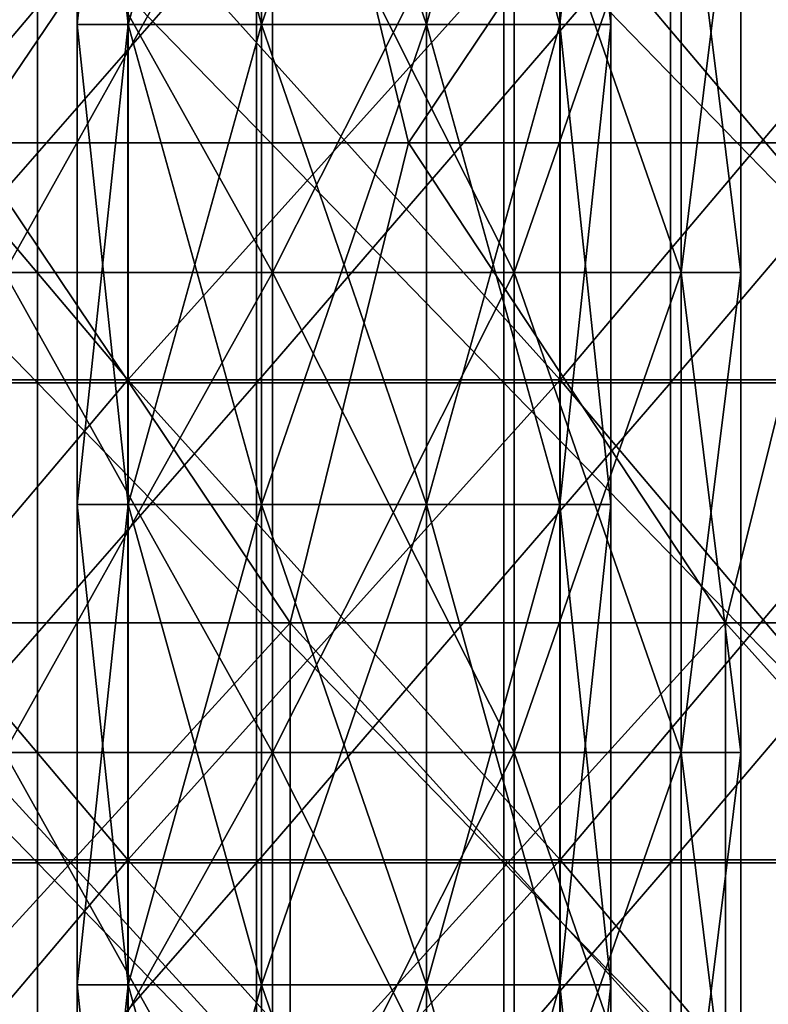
# Model space of a CAD drawing. Header units: inches. Extents: x -4.75 to 4.5, y 0 to 1.88.
# Tile 294 of 462: x 1.34 to 1.46, y 1.02 to 1.18. Entities that reach past the tile are written whole.
import ezdxf

# ---------------------------------------------------------------- set-up
doc = ezdxf.new("R2010")
doc.units = ezdxf.units.IN
doc.header["$LTSCALE"] = 101.851852
doc.header["$MEASUREMENT"] = 0
for name, color, linetype in [('11', 7, 'CONTINUOUS'), ('12', 7, 'CONTINUOUS'), ('16', 7, 'CONTINUOUS'), ('17', 7, 'CONTINUOUS'), ('20', 7, 'CONTINUOUS'), ('25', 7, 'CONTINUOUS'), ('26', 7, 'CONTINUOUS'), ('31', 7, 'CONTINUOUS'), ('32', 7, 'CONTINUOUS'), ('65', 7, 'CONTINUOUS'), ('66', 7, 'CONTINUOUS')]:
    doc.layers.add(name, color=color, linetype=linetype)

msp = doc.modelspace()

# ---------------------------------------------------------------- linework, layer by layer
at = {"layer": '11', "color": 13, "linetype": 'Continuous', "true_color": 0xd67263}
for points in [[(1.37639, 1.12298, 2.52867), (1.30626, 1.12298, 2.56561), (1.37639, 1.20306, 2.52867), (1.37639, 1.12298, 2.52867)], [(1.37639, 1.20306, 2.52867), (1.30626, 1.12298, 2.56561), (1.30626, 1.20306, 2.56561), (1.37639, 1.20306, 2.52867)], [(1.44548, 1.12298, 2.48982), (1.37639, 1.12298, 2.52867), (1.44548, 1.20306, 2.48982), (1.44548, 1.12298, 2.48982)], [(1.44548, 1.20306, 2.48982), (1.37639, 1.12298, 2.52867), (1.37639, 1.20306, 2.52867), (1.44548, 1.20306, 2.48982)], [(1.51347, 1.12298, 2.44909), (1.44548, 1.12298, 2.48982), (1.51347, 1.20306, 2.44909), (1.51347, 1.12298, 2.44909)], [(1.51347, 1.20306, 2.44909), (1.44548, 1.12298, 2.48982), (1.44548, 1.20306, 2.48982), (1.51347, 1.20306, 2.44909)], [(1.37639, 1.0429, 2.52867), (1.30626, 1.0429, 2.56561), (1.37639, 1.12298, 2.52867), (1.37639, 1.0429, 2.52867)], [(1.37639, 1.12298, 2.52867), (1.30626, 1.0429, 2.56561), (1.30626, 1.12298, 2.56561), (1.37639, 1.12298, 2.52867)], [(1.44548, 1.0429, 2.48982), (1.37639, 1.0429, 2.52867), (1.44548, 1.12298, 2.48982), (1.44548, 1.0429, 2.48982)], [(1.44548, 1.12298, 2.48982), (1.37639, 1.0429, 2.52867), (1.37639, 1.12298, 2.52867), (1.44548, 1.12298, 2.48982)], [(1.51347, 1.0429, 2.44909), (1.44548, 1.0429, 2.48982), (1.51347, 1.12298, 2.44909), (1.51347, 1.0429, 2.44909)], [(1.51347, 1.12298, 2.44909), (1.44548, 1.0429, 2.48982), (1.44548, 1.12298, 2.48982), (1.51347, 1.12298, 2.44909)], [(1.37639, 0.96282, 2.52867), (1.30626, 0.96282, 2.56561), (1.37639, 1.0429, 2.52867), (1.37639, 0.96282, 2.52867)], [(1.37639, 1.0429, 2.52867), (1.30626, 0.96282, 2.56561), (1.30626, 1.0429, 2.56561), (1.37639, 1.0429, 2.52867)], [(1.44548, 0.96282, 2.48982), (1.37639, 0.96282, 2.52867), (1.44548, 1.0429, 2.48982), (1.44548, 0.96282, 2.48982)], [(1.44548, 1.0429, 2.48982), (1.37639, 0.96282, 2.52867), (1.37639, 1.0429, 2.52867), (1.44548, 1.0429, 2.48982)], [(1.51347, 0.96282, 2.44909), (1.44548, 0.96282, 2.48982), (1.51347, 1.0429, 2.44909), (1.51347, 0.96282, 2.44909)], [(1.51347, 1.0429, 2.44909), (1.44548, 0.96282, 2.48982), (1.44548, 1.0429, 2.48982), (1.51347, 1.0429, 2.44909)]]:
    msp.add_3dface(points, dxfattribs=at)
at = {"layer": '12', "color": 13, "linetype": 'Continuous', "true_color": 0xd67263}
for points in [[(1.32827, 1.16302, -3.30562), (1.30864, 1.2431, -3.31344), (1.38247, 1.2431, -3.28332), (1.32827, 1.16302, -3.30562)], [(1.38248, 1.2431, 3.28332), (1.30865, 1.2431, 3.31343), (1.32827, 1.16302, 3.30562), (1.38248, 1.2431, 3.28332)], [(1.38248, 1.2431, 3.28332), (1.32827, 1.16302, 3.30562), (1.40176, 1.16302, 3.27513), (1.38248, 1.2431, 3.28332)], [(1.40176, 1.16302, -3.27513), (1.32827, 1.16302, -3.30562), (1.38247, 1.2431, -3.28332), (1.40176, 1.16302, -3.27513)], [(1.40176, 1.16302, -3.27513), (1.38247, 1.2431, -3.28332), (1.45561, 1.2431, -3.25156), (1.40176, 1.16302, -3.27513)], [(1.45561, 1.2431, 3.25155), (1.38248, 1.2431, 3.28332), (1.40176, 1.16302, 3.27513), (1.45561, 1.2431, 3.25155)], [(1.45561, 1.2431, 3.25155), (1.40176, 1.16302, 3.27513), (1.47455, 1.16302, 3.24301), (1.45561, 1.2431, 3.25155)], [(1.47455, 1.16302, -3.24301), (1.40176, 1.16302, -3.27513), (1.45561, 1.2431, -3.25156), (1.47455, 1.16302, -3.24301)], [(1.52802, 1.2431, 3.21816), (1.45561, 1.2431, 3.25155), (1.47455, 1.16302, 3.24301), (1.52802, 1.2431, 3.21816)], [(1.47455, 1.16302, -3.24301), (1.45561, 1.2431, -3.25156), (1.52801, 1.2431, -3.21816), (1.47455, 1.16302, -3.24301)], [(1.30872, 1.08294, 3.3134), (1.38202, 1.08294, 3.28351), (1.32827, 1.16302, 3.30562), (1.30872, 1.08294, 3.3134)], [(1.38202, 1.08294, -3.28351), (1.30872, 1.08294, -3.3134), (1.32827, 1.16302, -3.30562), (1.38202, 1.08294, -3.28351)], [(1.32827, 1.16302, 3.30562), (1.38202, 1.08294, 3.28351), (1.40176, 1.16302, 3.27513), (1.32827, 1.16302, 3.30562)], [(1.40176, 1.16302, -3.27513), (1.38202, 1.08294, -3.28351), (1.32827, 1.16302, -3.30562), (1.40176, 1.16302, -3.27513)], [(1.38202, 1.08294, 3.28351), (1.45464, 1.08294, 3.25199), (1.40176, 1.16302, 3.27513), (1.38202, 1.08294, 3.28351)], [(1.45464, 1.08294, -3.25199), (1.38202, 1.08294, -3.28351), (1.40176, 1.16302, -3.27513), (1.45464, 1.08294, -3.25199)], [(1.40176, 1.16302, 3.27513), (1.45464, 1.08294, 3.25199), (1.47455, 1.16302, 3.24301), (1.40176, 1.16302, 3.27513)], [(1.47455, 1.16302, -3.24301), (1.45464, 1.08294, -3.25199), (1.40176, 1.16302, -3.27513), (1.47455, 1.16302, -3.24301)], [(1.45464, 1.08294, 3.25199), (1.52654, 1.08294, 3.21886), (1.47455, 1.16302, 3.24301), (1.45464, 1.08294, 3.25199)], [(1.52654, 1.08294, -3.21886), (1.45464, 1.08294, -3.25199), (1.47455, 1.16302, -3.24301), (1.52654, 1.08294, -3.21886)], [(1.38202, 1.08294, 3.28351), (1.30872, 1.08294, 3.3134), (1.38202, 1.00286, 3.28351), (1.38202, 1.08294, 3.28351)], [(1.38202, 1.00286, 3.28351), (1.30872, 1.08294, 3.3134), (1.30872, 1.00286, 3.3134), (1.38202, 1.00286, 3.28351)], [(1.38202, 1.00286, -3.28351), (1.30872, 1.00286, -3.3134), (1.38202, 1.08294, -3.28351), (1.38202, 1.00286, -3.28351)], [(1.38202, 1.08294, -3.28351), (1.30872, 1.00286, -3.3134), (1.30872, 1.08294, -3.3134), (1.38202, 1.08294, -3.28351)], [(1.45464, 1.08294, 3.25199), (1.38202, 1.08294, 3.28351), (1.45464, 1.00286, 3.25199), (1.45464, 1.08294, 3.25199)], [(1.45464, 1.00286, 3.25199), (1.38202, 1.08294, 3.28351), (1.38202, 1.00286, 3.28351), (1.45464, 1.00286, 3.25199)], [(1.45464, 1.00286, -3.25199), (1.38202, 1.00286, -3.28351), (1.45464, 1.08294, -3.25199), (1.45464, 1.00286, -3.25199)], [(1.45464, 1.08294, -3.25199), (1.38202, 1.00286, -3.28351), (1.38202, 1.08294, -3.28351), (1.45464, 1.08294, -3.25199)], [(1.52654, 1.08294, 3.21886), (1.45464, 1.08294, 3.25199), (1.52654, 1.00286, 3.21886), (1.52654, 1.08294, 3.21886)], [(1.52654, 1.00286, 3.21886), (1.45464, 1.08294, 3.25199), (1.45464, 1.00286, 3.25199), (1.52654, 1.00286, 3.21886)], [(1.52654, 1.00286, -3.21886), (1.45464, 1.00286, -3.25199), (1.52654, 1.08294, -3.21886), (1.52654, 1.00286, -3.21886)], [(1.52654, 1.08294, -3.21886), (1.45464, 1.00286, -3.25199), (1.45464, 1.08294, -3.25199), (1.52654, 1.08294, -3.21886)]]:
    msp.add_3dface(points, dxfattribs=at)
at = {"layer": '16', "color": 13, "linetype": 'Continuous', "true_color": 0xd67263}
for points in [[(1.35495, 1.12348, 1.18656), (1.2872, 1.12348, 1.21121), (1.35495, 1.20356, 1.18656), (1.35495, 1.12348, 1.18656)], [(1.35495, 1.20356, 1.18656), (1.2872, 1.12348, 1.21121), (1.2872, 1.20356, 1.21121), (1.35495, 1.20356, 1.18656)], [(1.42705, 1.12348, 1.18656), (1.35495, 1.12348, 1.18656), (1.42705, 1.20356, 1.18656), (1.42705, 1.12348, 1.18656)], [(1.42705, 1.20356, 1.18656), (1.35495, 1.12348, 1.18656), (1.35495, 1.20356, 1.18656), (1.42705, 1.20356, 1.18656)], [(1.4948, 1.12348, 1.21121), (1.42705, 1.12348, 1.18656), (1.4948, 1.20356, 1.21121), (1.4948, 1.12348, 1.21121)], [(1.4948, 1.20356, 1.21121), (1.42705, 1.12348, 1.18656), (1.42705, 1.20356, 1.18656), (1.4948, 1.20356, 1.21121)], [(1.35495, 1.0434, 1.18656), (1.2872, 1.0434, 1.21121), (1.35495, 1.12348, 1.18656), (1.35495, 1.0434, 1.18656)], [(1.35495, 1.12348, 1.18656), (1.2872, 1.0434, 1.21121), (1.2872, 1.12348, 1.21121), (1.35495, 1.12348, 1.18656)], [(1.42705, 1.0434, 1.18656), (1.35495, 1.0434, 1.18656), (1.42705, 1.12348, 1.18656), (1.42705, 1.0434, 1.18656)], [(1.42705, 1.12348, 1.18656), (1.35495, 1.0434, 1.18656), (1.35495, 1.12348, 1.18656), (1.42705, 1.12348, 1.18656)], [(1.4948, 1.0434, 1.21121), (1.42705, 1.0434, 1.18656), (1.4948, 1.12348, 1.21121), (1.4948, 1.0434, 1.21121)], [(1.4948, 1.12348, 1.21121), (1.42705, 1.0434, 1.18656), (1.42705, 1.12348, 1.18656), (1.4948, 1.12348, 1.21121)], [(1.35495, 0.96332, 1.18656), (1.2872, 0.96332, 1.21121), (1.35495, 1.0434, 1.18656), (1.35495, 0.96332, 1.18656)], [(1.35495, 1.0434, 1.18656), (1.2872, 0.96332, 1.21121), (1.2872, 1.0434, 1.21121), (1.35495, 1.0434, 1.18656)], [(1.42705, 0.96332, 1.18656), (1.35495, 0.96332, 1.18656), (1.42705, 1.0434, 1.18656), (1.42705, 0.96332, 1.18656)], [(1.42705, 1.0434, 1.18656), (1.35495, 0.96332, 1.18656), (1.35495, 1.0434, 1.18656), (1.42705, 1.0434, 1.18656)], [(1.4948, 0.96332, 1.21121), (1.42705, 0.96332, 1.18656), (1.4948, 1.0434, 1.21121), (1.4948, 0.96332, 1.21121)], [(1.4948, 1.0434, 1.21121), (1.42705, 0.96332, 1.18656), (1.42705, 1.0434, 1.18656), (1.4948, 1.0434, 1.21121)]]:
    msp.add_3dface(points, dxfattribs=at)
at = {"layer": '17', "color": 13, "linetype": 'Continuous', "true_color": 0xd67263}
for points in [[(1.2872, 1.12348, 1.57079), (1.35495, 1.12348, 1.59544), (1.2872, 1.20356, 1.57079), (1.2872, 1.12348, 1.57079)], [(1.2872, 1.20356, 1.57079), (1.35495, 1.12348, 1.59544), (1.35495, 1.20356, 1.59544), (1.2872, 1.20356, 1.57079)], [(1.35495, 1.12348, 1.59544), (1.42705, 1.12348, 1.59544), (1.35495, 1.20356, 1.59544), (1.35495, 1.12348, 1.59544)], [(1.35495, 1.20356, 1.59544), (1.42705, 1.12348, 1.59544), (1.42705, 1.20356, 1.59544), (1.35495, 1.20356, 1.59544)], [(1.42705, 1.12348, 1.59544), (1.4948, 1.12348, 1.57079), (1.42705, 1.20356, 1.59544), (1.42705, 1.12348, 1.59544)], [(1.42705, 1.20356, 1.59544), (1.4948, 1.12348, 1.57079), (1.4948, 1.20356, 1.57079), (1.42705, 1.20356, 1.59544)], [(1.2872, 1.0434, 1.57079), (1.35495, 1.0434, 1.59544), (1.2872, 1.12348, 1.57079), (1.2872, 1.0434, 1.57079)], [(1.2872, 1.12348, 1.57079), (1.35495, 1.0434, 1.59544), (1.35495, 1.12348, 1.59544), (1.2872, 1.12348, 1.57079)], [(1.35495, 1.0434, 1.59544), (1.42705, 1.0434, 1.59544), (1.35495, 1.12348, 1.59544), (1.35495, 1.0434, 1.59544)], [(1.35495, 1.12348, 1.59544), (1.42705, 1.0434, 1.59544), (1.42705, 1.12348, 1.59544), (1.35495, 1.12348, 1.59544)], [(1.42705, 1.0434, 1.59544), (1.4948, 1.0434, 1.57079), (1.42705, 1.12348, 1.59544), (1.42705, 1.0434, 1.59544)], [(1.42705, 1.12348, 1.59544), (1.4948, 1.0434, 1.57079), (1.4948, 1.12348, 1.57079), (1.42705, 1.12348, 1.59544)], [(1.2872, 0.96332, 1.57079), (1.35495, 0.96332, 1.59544), (1.2872, 1.0434, 1.57079), (1.2872, 0.96332, 1.57079)], [(1.2872, 1.0434, 1.57079), (1.35495, 0.96332, 1.59544), (1.35495, 1.0434, 1.59544), (1.2872, 1.0434, 1.57079)], [(1.35495, 0.96332, 1.59544), (1.42705, 0.96332, 1.59544), (1.35495, 1.0434, 1.59544), (1.35495, 0.96332, 1.59544)], [(1.35495, 1.0434, 1.59544), (1.42705, 0.96332, 1.59544), (1.42705, 1.0434, 1.59544), (1.35495, 1.0434, 1.59544)], [(1.42705, 0.96332, 1.59544), (1.4948, 0.96332, 1.57079), (1.42705, 1.0434, 1.59544), (1.42705, 0.96332, 1.59544)], [(1.42705, 1.0434, 1.59544), (1.4948, 0.96332, 1.57079), (1.4948, 1.0434, 1.57079), (1.42705, 1.0434, 1.59544)]]:
    msp.add_3dface(points, dxfattribs=at)
at = {"layer": '20', "color": 13, "linetype": 'Continuous', "true_color": 0xd67263}
for points in [[(1.33985, 1.20306, 0.25), (1.26201, 1.20306, 0.25), (1.33985, 1.12298, 0.25), (1.33985, 1.20306, 0.25)], [(1.33985, 1.12298, 0.25), (1.26201, 1.20306, 0.25), (1.26201, 1.12298, 0.25), (1.33985, 1.12298, 0.25)], [(1.41768, 1.20306, 0.25), (1.33985, 1.20306, 0.25), (1.41768, 1.12298, 0.25), (1.41768, 1.20306, 0.25)], [(1.41768, 1.12298, 0.25), (1.33985, 1.20306, 0.25), (1.33985, 1.12298, 0.25), (1.41768, 1.12298, 0.25)], [(1.49551, 1.20306, 0.25), (1.41768, 1.20306, 0.25), (1.49551, 1.12298, 0.25), (1.49551, 1.20306, 0.25)], [(1.49551, 1.12298, 0.25), (1.41768, 1.20306, 0.25), (1.41768, 1.12298, 0.25), (1.49551, 1.12298, 0.25)], [(1.33985, 1.12298, 0.25), (1.26201, 1.12298, 0.25), (1.33985, 1.0429, 0.25), (1.33985, 1.12298, 0.25)], [(1.33985, 1.0429, 0.25), (1.26201, 1.12298, 0.25), (1.26201, 1.0429, 0.25), (1.33985, 1.0429, 0.25)], [(1.41768, 1.12298, 0.25), (1.33985, 1.12298, 0.25), (1.41768, 1.0429, 0.25), (1.41768, 1.12298, 0.25)], [(1.41768, 1.0429, 0.25), (1.33985, 1.12298, 0.25), (1.33985, 1.0429, 0.25), (1.41768, 1.0429, 0.25)], [(1.49551, 1.12298, 0.25), (1.41768, 1.12298, 0.25), (1.49551, 1.0429, 0.25), (1.49551, 1.12298, 0.25)], [(1.49551, 1.0429, 0.25), (1.41768, 1.12298, 0.25), (1.41768, 1.0429, 0.25), (1.49551, 1.0429, 0.25)], [(1.33985, 1.0429, 0.25), (1.26201, 1.0429, 0.25), (1.33985, 0.96282, 0.25), (1.33985, 1.0429, 0.25)], [(1.33985, 0.96282, 0.25), (1.26201, 1.0429, 0.25), (1.26201, 0.96282, 0.25), (1.33985, 0.96282, 0.25)], [(1.41768, 1.0429, 0.25), (1.33985, 1.0429, 0.25), (1.41768, 0.96282, 0.25), (1.41768, 1.0429, 0.25)], [(1.41768, 0.96282, 0.25), (1.33985, 1.0429, 0.25), (1.33985, 0.96282, 0.25), (1.41768, 0.96282, 0.25)], [(1.49551, 1.0429, 0.25), (1.41768, 1.0429, 0.25), (1.49551, 0.96282, 0.25), (1.49551, 1.0429, 0.25)], [(1.49551, 0.96282, 0.25), (1.41768, 1.0429, 0.25), (1.41768, 0.96282, 0.25), (1.49551, 0.96282, 0.25)]]:
    msp.add_3dface(points, dxfattribs=at)
at = {"layer": '25', "color": 13, "linetype": 'Continuous', "true_color": 0xd67263}
for points in [[(1.355, 1.26282, 1.36484), (1.3465, 1.26282, 1.391), (1.355, 1.18274, 1.36484), (1.355, 1.26282, 1.36484)], [(1.355, 1.18274, 1.36484), (1.3465, 1.26282, 1.391), (1.3465, 1.18274, 1.391), (1.355, 1.18274, 1.36484)], [(1.37725, 1.26282, 1.34868), (1.355, 1.26282, 1.36484), (1.37725, 1.18274, 1.34868), (1.37725, 1.26282, 1.34868)], [(1.37725, 1.18274, 1.34868), (1.355, 1.26282, 1.36484), (1.355, 1.18274, 1.36484), (1.37725, 1.18274, 1.34868)], [(1.40475, 1.26282, 1.34868), (1.37725, 1.26282, 1.34868), (1.40475, 1.18274, 1.34868), (1.40475, 1.26282, 1.34868)], [(1.40475, 1.18274, 1.34868), (1.37725, 1.26282, 1.34868), (1.37725, 1.18274, 1.34868), (1.40475, 1.18274, 1.34868)], [(1.427, 1.26282, 1.36484), (1.40475, 1.26282, 1.34868), (1.427, 1.18274, 1.36484), (1.427, 1.26282, 1.36484)], [(1.427, 1.18274, 1.36484), (1.40475, 1.26282, 1.34868), (1.40475, 1.18274, 1.34868), (1.427, 1.18274, 1.36484)], [(1.4355, 1.26282, 1.391), (1.427, 1.26282, 1.36484), (1.4355, 1.18274, 1.391), (1.4355, 1.26282, 1.391)], [(1.4355, 1.18274, 1.391), (1.427, 1.26282, 1.36484), (1.427, 1.18274, 1.36484), (1.4355, 1.18274, 1.391)], [(1.355, 1.18274, 1.36484), (1.3465, 1.18274, 1.391), (1.355, 1.10266, 1.36484), (1.355, 1.18274, 1.36484)], [(1.355, 1.10266, 1.36484), (1.3465, 1.18274, 1.391), (1.3465, 1.10266, 1.391), (1.355, 1.10266, 1.36484)], [(1.37725, 1.18274, 1.34868), (1.355, 1.18274, 1.36484), (1.37725, 1.10266, 1.34868), (1.37725, 1.18274, 1.34868)], [(1.37725, 1.10266, 1.34868), (1.355, 1.18274, 1.36484), (1.355, 1.10266, 1.36484), (1.37725, 1.10266, 1.34868)], [(1.40475, 1.18274, 1.34868), (1.37725, 1.18274, 1.34868), (1.40475, 1.10266, 1.34868), (1.40475, 1.18274, 1.34868)], [(1.40475, 1.10266, 1.34868), (1.37725, 1.18274, 1.34868), (1.37725, 1.10266, 1.34868), (1.40475, 1.10266, 1.34868)], [(1.427, 1.18274, 1.36484), (1.40475, 1.18274, 1.34868), (1.427, 1.10266, 1.36484), (1.427, 1.18274, 1.36484)], [(1.427, 1.10266, 1.36484), (1.40475, 1.18274, 1.34868), (1.40475, 1.10266, 1.34868), (1.427, 1.10266, 1.36484)], [(1.4355, 1.18274, 1.391), (1.427, 1.18274, 1.36484), (1.4355, 1.10266, 1.391), (1.4355, 1.18274, 1.391)], [(1.4355, 1.10266, 1.391), (1.427, 1.18274, 1.36484), (1.427, 1.10266, 1.36484), (1.4355, 1.10266, 1.391)], [(1.355, 1.10266, 1.36484), (1.3465, 1.10266, 1.391), (1.355, 1.02258, 1.36484), (1.355, 1.10266, 1.36484)], [(1.355, 1.02258, 1.36484), (1.3465, 1.10266, 1.391), (1.3465, 1.02258, 1.391), (1.355, 1.02258, 1.36484)], [(1.37725, 1.10266, 1.34868), (1.355, 1.10266, 1.36484), (1.37725, 1.02258, 1.34868), (1.37725, 1.10266, 1.34868)], [(1.37725, 1.02258, 1.34868), (1.355, 1.10266, 1.36484), (1.355, 1.02258, 1.36484), (1.37725, 1.02258, 1.34868)], [(1.40475, 1.10266, 1.34868), (1.37725, 1.10266, 1.34868), (1.40475, 1.02258, 1.34868), (1.40475, 1.10266, 1.34868)], [(1.40475, 1.02258, 1.34868), (1.37725, 1.10266, 1.34868), (1.37725, 1.02258, 1.34868), (1.40475, 1.02258, 1.34868)], [(1.427, 1.10266, 1.36484), (1.40475, 1.10266, 1.34868), (1.427, 1.02258, 1.36484), (1.427, 1.10266, 1.36484)], [(1.427, 1.02258, 1.36484), (1.40475, 1.10266, 1.34868), (1.40475, 1.02258, 1.34868), (1.427, 1.02258, 1.36484)], [(1.4355, 1.10266, 1.391), (1.427, 1.10266, 1.36484), (1.4355, 1.02258, 1.391), (1.4355, 1.10266, 1.391)], [(1.4355, 1.02258, 1.391), (1.427, 1.10266, 1.36484), (1.427, 1.02258, 1.36484), (1.4355, 1.02258, 1.391)], [(1.355, 1.02258, 1.36484), (1.3465, 1.02258, 1.391), (1.355, 0.9425, 1.36484), (1.355, 1.02258, 1.36484)], [(1.355, 0.9425, 1.36484), (1.3465, 1.02258, 1.391), (1.3465, 0.9425, 1.391), (1.355, 0.9425, 1.36484)], [(1.37725, 1.02258, 1.34868), (1.355, 1.02258, 1.36484), (1.37725, 0.9425, 1.34868), (1.37725, 1.02258, 1.34868)], [(1.37725, 0.9425, 1.34868), (1.355, 1.02258, 1.36484), (1.355, 0.9425, 1.36484), (1.37725, 0.9425, 1.34868)], [(1.40475, 1.02258, 1.34868), (1.37725, 1.02258, 1.34868), (1.40475, 0.9425, 1.34868), (1.40475, 1.02258, 1.34868)], [(1.40475, 0.9425, 1.34868), (1.37725, 1.02258, 1.34868), (1.37725, 0.9425, 1.34868), (1.40475, 0.9425, 1.34868)], [(1.427, 1.02258, 1.36484), (1.40475, 1.02258, 1.34868), (1.427, 0.9425, 1.36484), (1.427, 1.02258, 1.36484)], [(1.427, 0.9425, 1.36484), (1.40475, 1.02258, 1.34868), (1.40475, 0.9425, 1.34868), (1.427, 0.9425, 1.36484)], [(1.4355, 1.02258, 1.391), (1.427, 1.02258, 1.36484), (1.4355, 0.9425, 1.391), (1.4355, 1.02258, 1.391)], [(1.4355, 0.9425, 1.391), (1.427, 1.02258, 1.36484), (1.427, 0.9425, 1.36484), (1.4355, 0.9425, 1.391)]]:
    msp.add_3dface(points, dxfattribs=at)
at = {"layer": '26', "color": 13, "linetype": 'Continuous', "true_color": 0xd67263}
for points in [[(1.3465, 1.18274, 1.391), (1.3465, 1.26282, 1.391), (1.355, 1.26282, 1.41716), (1.3465, 1.18274, 1.391)], [(1.3465, 1.18274, 1.391), (1.355, 1.26282, 1.41716), (1.355, 1.18274, 1.41716), (1.3465, 1.18274, 1.391)], [(1.355, 1.26282, 1.41716), (1.37725, 1.26282, 1.43332), (1.355, 1.18274, 1.41716), (1.355, 1.26282, 1.41716)], [(1.355, 1.18274, 1.41716), (1.37725, 1.26282, 1.43332), (1.37725, 1.18274, 1.43332), (1.355, 1.18274, 1.41716)], [(1.37725, 1.26282, 1.43332), (1.40475, 1.26282, 1.43332), (1.37725, 1.18274, 1.43332), (1.37725, 1.26282, 1.43332)], [(1.37725, 1.18274, 1.43332), (1.40475, 1.26282, 1.43332), (1.40475, 1.18274, 1.43332), (1.37725, 1.18274, 1.43332)], [(1.40475, 1.26282, 1.43332), (1.427, 1.26282, 1.41716), (1.40475, 1.18274, 1.43332), (1.40475, 1.26282, 1.43332)], [(1.40475, 1.18274, 1.43332), (1.427, 1.26282, 1.41716), (1.427, 1.18274, 1.41716), (1.40475, 1.18274, 1.43332)], [(1.4355, 1.26282, 1.391), (1.4355, 1.18274, 1.391), (1.427, 1.18274, 1.41716), (1.4355, 1.26282, 1.391)], [(1.427, 1.26282, 1.41716), (1.4355, 1.26282, 1.391), (1.427, 1.18274, 1.41716), (1.427, 1.26282, 1.41716)], [(1.3465, 1.10266, 1.391), (1.3465, 1.18274, 1.391), (1.355, 1.18274, 1.41716), (1.3465, 1.10266, 1.391)], [(1.3465, 1.10266, 1.391), (1.355, 1.18274, 1.41716), (1.355, 1.10266, 1.41716), (1.3465, 1.10266, 1.391)], [(1.355, 1.18274, 1.41716), (1.37725, 1.18274, 1.43332), (1.355, 1.10266, 1.41716), (1.355, 1.18274, 1.41716)], [(1.355, 1.10266, 1.41716), (1.37725, 1.18274, 1.43332), (1.37725, 1.10266, 1.43332), (1.355, 1.10266, 1.41716)], [(1.37725, 1.18274, 1.43332), (1.40475, 1.18274, 1.43332), (1.37725, 1.10266, 1.43332), (1.37725, 1.18274, 1.43332)], [(1.37725, 1.10266, 1.43332), (1.40475, 1.18274, 1.43332), (1.40475, 1.10266, 1.43332), (1.37725, 1.10266, 1.43332)], [(1.40475, 1.18274, 1.43332), (1.427, 1.18274, 1.41716), (1.40475, 1.10266, 1.43332), (1.40475, 1.18274, 1.43332)], [(1.40475, 1.10266, 1.43332), (1.427, 1.18274, 1.41716), (1.427, 1.10266, 1.41716), (1.40475, 1.10266, 1.43332)], [(1.4355, 1.18274, 1.391), (1.4355, 1.10266, 1.391), (1.427, 1.10266, 1.41716), (1.4355, 1.18274, 1.391)], [(1.427, 1.18274, 1.41716), (1.4355, 1.18274, 1.391), (1.427, 1.10266, 1.41716), (1.427, 1.18274, 1.41716)], [(1.3465, 1.02258, 1.391), (1.3465, 1.10266, 1.391), (1.355, 1.10266, 1.41716), (1.3465, 1.02258, 1.391)], [(1.3465, 1.02258, 1.391), (1.355, 1.10266, 1.41716), (1.355, 1.02258, 1.41716), (1.3465, 1.02258, 1.391)], [(1.355, 1.10266, 1.41716), (1.37725, 1.10266, 1.43332), (1.355, 1.02258, 1.41716), (1.355, 1.10266, 1.41716)], [(1.355, 1.02258, 1.41716), (1.37725, 1.10266, 1.43332), (1.37725, 1.02258, 1.43332), (1.355, 1.02258, 1.41716)], [(1.37725, 1.10266, 1.43332), (1.40475, 1.10266, 1.43332), (1.37725, 1.02258, 1.43332), (1.37725, 1.10266, 1.43332)], [(1.37725, 1.02258, 1.43332), (1.40475, 1.10266, 1.43332), (1.40475, 1.02258, 1.43332), (1.37725, 1.02258, 1.43332)], [(1.40475, 1.10266, 1.43332), (1.427, 1.10266, 1.41716), (1.40475, 1.02258, 1.43332), (1.40475, 1.10266, 1.43332)], [(1.40475, 1.02258, 1.43332), (1.427, 1.10266, 1.41716), (1.427, 1.02258, 1.41716), (1.40475, 1.02258, 1.43332)], [(1.4355, 1.10266, 1.391), (1.4355, 1.02258, 1.391), (1.427, 1.02258, 1.41716), (1.4355, 1.10266, 1.391)], [(1.427, 1.10266, 1.41716), (1.4355, 1.10266, 1.391), (1.427, 1.02258, 1.41716), (1.427, 1.10266, 1.41716)], [(1.3465, 0.9425, 1.391), (1.3465, 1.02258, 1.391), (1.355, 1.02258, 1.41716), (1.3465, 0.9425, 1.391)], [(1.3465, 0.9425, 1.391), (1.355, 1.02258, 1.41716), (1.355, 0.9425, 1.41716), (1.3465, 0.9425, 1.391)], [(1.355, 1.02258, 1.41716), (1.37725, 1.02258, 1.43332), (1.355, 0.9425, 1.41716), (1.355, 1.02258, 1.41716)], [(1.355, 0.9425, 1.41716), (1.37725, 1.02258, 1.43332), (1.37725, 0.9425, 1.43332), (1.355, 0.9425, 1.41716)], [(1.37725, 1.02258, 1.43332), (1.40475, 1.02258, 1.43332), (1.37725, 0.9425, 1.43332), (1.37725, 1.02258, 1.43332)], [(1.37725, 0.9425, 1.43332), (1.40475, 1.02258, 1.43332), (1.40475, 0.9425, 1.43332), (1.37725, 0.9425, 1.43332)], [(1.40475, 1.02258, 1.43332), (1.427, 1.02258, 1.41716), (1.40475, 0.9425, 1.43332), (1.40475, 1.02258, 1.43332)], [(1.40475, 0.9425, 1.43332), (1.427, 1.02258, 1.41716), (1.427, 0.9425, 1.41716), (1.40475, 0.9425, 1.43332)], [(1.4355, 1.02258, 1.391), (1.4355, 0.9425, 1.391), (1.427, 0.9425, 1.41716), (1.4355, 1.02258, 1.391)], [(1.427, 1.02258, 1.41716), (1.4355, 1.02258, 1.391), (1.427, 0.9425, 1.41716), (1.427, 1.02258, 1.41716)]]:
    msp.add_3dface(points, dxfattribs=at)
at = {"layer": '31', "color": 13, "linetype": 'Continuous', "true_color": 0xd67263}
for points in [[(1.355, 1.26282, -1.41716), (1.3465, 1.26282, -1.391), (1.355, 1.18274, -1.41716), (1.355, 1.26282, -1.41716)], [(1.355, 1.18274, -1.41716), (1.3465, 1.26282, -1.391), (1.3465, 1.18274, -1.391), (1.355, 1.18274, -1.41716)], [(1.37725, 1.26282, -1.43332), (1.355, 1.26282, -1.41716), (1.37725, 1.18274, -1.43332), (1.37725, 1.26282, -1.43332)], [(1.37725, 1.18274, -1.43332), (1.355, 1.26282, -1.41716), (1.355, 1.18274, -1.41716), (1.37725, 1.18274, -1.43332)], [(1.40475, 1.26282, -1.43332), (1.37725, 1.26282, -1.43332), (1.40475, 1.18274, -1.43332), (1.40475, 1.26282, -1.43332)], [(1.40475, 1.18274, -1.43332), (1.37725, 1.26282, -1.43332), (1.37725, 1.18274, -1.43332), (1.40475, 1.18274, -1.43332)], [(1.427, 1.26282, -1.41716), (1.40475, 1.26282, -1.43332), (1.427, 1.18274, -1.41716), (1.427, 1.26282, -1.41716)], [(1.427, 1.18274, -1.41716), (1.40475, 1.26282, -1.43332), (1.40475, 1.18274, -1.43332), (1.427, 1.18274, -1.41716)], [(1.4355, 1.26282, -1.391), (1.427, 1.26282, -1.41716), (1.4355, 1.18274, -1.391), (1.4355, 1.26282, -1.391)], [(1.4355, 1.18274, -1.391), (1.427, 1.26282, -1.41716), (1.427, 1.18274, -1.41716), (1.4355, 1.18274, -1.391)], [(1.355, 1.18274, -1.41716), (1.3465, 1.18274, -1.391), (1.355, 1.10266, -1.41716), (1.355, 1.18274, -1.41716)], [(1.355, 1.10266, -1.41716), (1.3465, 1.18274, -1.391), (1.3465, 1.10266, -1.391), (1.355, 1.10266, -1.41716)], [(1.37725, 1.18274, -1.43332), (1.355, 1.18274, -1.41716), (1.37725, 1.10266, -1.43332), (1.37725, 1.18274, -1.43332)], [(1.37725, 1.10266, -1.43332), (1.355, 1.18274, -1.41716), (1.355, 1.10266, -1.41716), (1.37725, 1.10266, -1.43332)], [(1.40475, 1.18274, -1.43332), (1.37725, 1.18274, -1.43332), (1.40475, 1.10266, -1.43332), (1.40475, 1.18274, -1.43332)], [(1.40475, 1.10266, -1.43332), (1.37725, 1.18274, -1.43332), (1.37725, 1.10266, -1.43332), (1.40475, 1.10266, -1.43332)], [(1.427, 1.18274, -1.41716), (1.40475, 1.18274, -1.43332), (1.427, 1.10266, -1.41716), (1.427, 1.18274, -1.41716)], [(1.427, 1.10266, -1.41716), (1.40475, 1.18274, -1.43332), (1.40475, 1.10266, -1.43332), (1.427, 1.10266, -1.41716)], [(1.4355, 1.18274, -1.391), (1.427, 1.18274, -1.41716), (1.4355, 1.10266, -1.391), (1.4355, 1.18274, -1.391)], [(1.4355, 1.10266, -1.391), (1.427, 1.18274, -1.41716), (1.427, 1.10266, -1.41716), (1.4355, 1.10266, -1.391)], [(1.355, 1.10266, -1.41716), (1.3465, 1.10266, -1.391), (1.355, 1.02258, -1.41716), (1.355, 1.10266, -1.41716)], [(1.355, 1.02258, -1.41716), (1.3465, 1.10266, -1.391), (1.3465, 1.02258, -1.391), (1.355, 1.02258, -1.41716)], [(1.37725, 1.10266, -1.43332), (1.355, 1.10266, -1.41716), (1.37725, 1.02258, -1.43332), (1.37725, 1.10266, -1.43332)], [(1.37725, 1.02258, -1.43332), (1.355, 1.10266, -1.41716), (1.355, 1.02258, -1.41716), (1.37725, 1.02258, -1.43332)], [(1.40475, 1.10266, -1.43332), (1.37725, 1.10266, -1.43332), (1.40475, 1.02258, -1.43332), (1.40475, 1.10266, -1.43332)], [(1.40475, 1.02258, -1.43332), (1.37725, 1.10266, -1.43332), (1.37725, 1.02258, -1.43332), (1.40475, 1.02258, -1.43332)], [(1.427, 1.10266, -1.41716), (1.40475, 1.10266, -1.43332), (1.427, 1.02258, -1.41716), (1.427, 1.10266, -1.41716)], [(1.427, 1.02258, -1.41716), (1.40475, 1.10266, -1.43332), (1.40475, 1.02258, -1.43332), (1.427, 1.02258, -1.41716)], [(1.4355, 1.10266, -1.391), (1.427, 1.10266, -1.41716), (1.4355, 1.02258, -1.391), (1.4355, 1.10266, -1.391)], [(1.4355, 1.02258, -1.391), (1.427, 1.10266, -1.41716), (1.427, 1.02258, -1.41716), (1.4355, 1.02258, -1.391)], [(1.355, 1.02258, -1.41716), (1.3465, 1.02258, -1.391), (1.355, 0.9425, -1.41716), (1.355, 1.02258, -1.41716)], [(1.355, 0.9425, -1.41716), (1.3465, 1.02258, -1.391), (1.3465, 0.9425, -1.391), (1.355, 0.9425, -1.41716)], [(1.37725, 1.02258, -1.43332), (1.355, 1.02258, -1.41716), (1.37725, 0.9425, -1.43332), (1.37725, 1.02258, -1.43332)], [(1.37725, 0.9425, -1.43332), (1.355, 1.02258, -1.41716), (1.355, 0.9425, -1.41716), (1.37725, 0.9425, -1.43332)], [(1.40475, 1.02258, -1.43332), (1.37725, 1.02258, -1.43332), (1.40475, 0.9425, -1.43332), (1.40475, 1.02258, -1.43332)], [(1.40475, 0.9425, -1.43332), (1.37725, 1.02258, -1.43332), (1.37725, 0.9425, -1.43332), (1.40475, 0.9425, -1.43332)], [(1.427, 1.02258, -1.41716), (1.40475, 1.02258, -1.43332), (1.427, 0.9425, -1.41716), (1.427, 1.02258, -1.41716)], [(1.427, 0.9425, -1.41716), (1.40475, 1.02258, -1.43332), (1.40475, 0.9425, -1.43332), (1.427, 0.9425, -1.41716)], [(1.4355, 1.02258, -1.391), (1.427, 1.02258, -1.41716), (1.4355, 0.9425, -1.391), (1.4355, 1.02258, -1.391)], [(1.4355, 0.9425, -1.391), (1.427, 1.02258, -1.41716), (1.427, 0.9425, -1.41716), (1.4355, 0.9425, -1.391)]]:
    msp.add_3dface(points, dxfattribs=at)
at = {"layer": '32', "color": 13, "linetype": 'Continuous', "true_color": 0xd67263}
for points in [[(1.3465, 1.18274, -1.391), (1.3465, 1.26282, -1.391), (1.355, 1.26282, -1.36484), (1.3465, 1.18274, -1.391)], [(1.3465, 1.18274, -1.391), (1.355, 1.26282, -1.36484), (1.355, 1.18274, -1.36484), (1.3465, 1.18274, -1.391)], [(1.355, 1.26282, -1.36484), (1.37725, 1.26282, -1.34868), (1.355, 1.18274, -1.36484), (1.355, 1.26282, -1.36484)], [(1.355, 1.18274, -1.36484), (1.37725, 1.26282, -1.34868), (1.37725, 1.18274, -1.34868), (1.355, 1.18274, -1.36484)], [(1.37725, 1.26282, -1.34868), (1.40475, 1.26282, -1.34868), (1.37725, 1.18274, -1.34868), (1.37725, 1.26282, -1.34868)], [(1.37725, 1.18274, -1.34868), (1.40475, 1.26282, -1.34868), (1.40475, 1.18274, -1.34868), (1.37725, 1.18274, -1.34868)], [(1.40475, 1.26282, -1.34868), (1.427, 1.26282, -1.36484), (1.40475, 1.18274, -1.34868), (1.40475, 1.26282, -1.34868)], [(1.40475, 1.18274, -1.34868), (1.427, 1.26282, -1.36484), (1.427, 1.18274, -1.36484), (1.40475, 1.18274, -1.34868)], [(1.4355, 1.26282, -1.391), (1.4355, 1.18274, -1.391), (1.427, 1.18274, -1.36484), (1.4355, 1.26282, -1.391)], [(1.427, 1.26282, -1.36484), (1.4355, 1.26282, -1.391), (1.427, 1.18274, -1.36484), (1.427, 1.26282, -1.36484)], [(1.3465, 1.10266, -1.391), (1.3465, 1.18274, -1.391), (1.355, 1.18274, -1.36484), (1.3465, 1.10266, -1.391)], [(1.3465, 1.10266, -1.391), (1.355, 1.18274, -1.36484), (1.355, 1.10266, -1.36484), (1.3465, 1.10266, -1.391)], [(1.355, 1.18274, -1.36484), (1.37725, 1.18274, -1.34868), (1.355, 1.10266, -1.36484), (1.355, 1.18274, -1.36484)], [(1.355, 1.10266, -1.36484), (1.37725, 1.18274, -1.34868), (1.37725, 1.10266, -1.34868), (1.355, 1.10266, -1.36484)], [(1.37725, 1.18274, -1.34868), (1.40475, 1.18274, -1.34868), (1.37725, 1.10266, -1.34868), (1.37725, 1.18274, -1.34868)], [(1.37725, 1.10266, -1.34868), (1.40475, 1.18274, -1.34868), (1.40475, 1.10266, -1.34868), (1.37725, 1.10266, -1.34868)], [(1.40475, 1.18274, -1.34868), (1.427, 1.18274, -1.36484), (1.40475, 1.10266, -1.34868), (1.40475, 1.18274, -1.34868)], [(1.40475, 1.10266, -1.34868), (1.427, 1.18274, -1.36484), (1.427, 1.10266, -1.36484), (1.40475, 1.10266, -1.34868)], [(1.4355, 1.18274, -1.391), (1.4355, 1.10266, -1.391), (1.427, 1.10266, -1.36484), (1.4355, 1.18274, -1.391)], [(1.427, 1.18274, -1.36484), (1.4355, 1.18274, -1.391), (1.427, 1.10266, -1.36484), (1.427, 1.18274, -1.36484)], [(1.3465, 1.02258, -1.391), (1.3465, 1.10266, -1.391), (1.355, 1.10266, -1.36484), (1.3465, 1.02258, -1.391)], [(1.3465, 1.02258, -1.391), (1.355, 1.10266, -1.36484), (1.355, 1.02258, -1.36484), (1.3465, 1.02258, -1.391)], [(1.355, 1.10266, -1.36484), (1.37725, 1.10266, -1.34868), (1.355, 1.02258, -1.36484), (1.355, 1.10266, -1.36484)], [(1.355, 1.02258, -1.36484), (1.37725, 1.10266, -1.34868), (1.37725, 1.02258, -1.34868), (1.355, 1.02258, -1.36484)], [(1.37725, 1.10266, -1.34868), (1.40475, 1.10266, -1.34868), (1.37725, 1.02258, -1.34868), (1.37725, 1.10266, -1.34868)], [(1.37725, 1.02258, -1.34868), (1.40475, 1.10266, -1.34868), (1.40475, 1.02258, -1.34868), (1.37725, 1.02258, -1.34868)], [(1.40475, 1.10266, -1.34868), (1.427, 1.10266, -1.36484), (1.40475, 1.02258, -1.34868), (1.40475, 1.10266, -1.34868)], [(1.40475, 1.02258, -1.34868), (1.427, 1.10266, -1.36484), (1.427, 1.02258, -1.36484), (1.40475, 1.02258, -1.34868)], [(1.4355, 1.10266, -1.391), (1.4355, 1.02258, -1.391), (1.427, 1.02258, -1.36484), (1.4355, 1.10266, -1.391)], [(1.427, 1.10266, -1.36484), (1.4355, 1.10266, -1.391), (1.427, 1.02258, -1.36484), (1.427, 1.10266, -1.36484)], [(1.3465, 0.9425, -1.391), (1.3465, 1.02258, -1.391), (1.355, 1.02258, -1.36484), (1.3465, 0.9425, -1.391)], [(1.3465, 0.9425, -1.391), (1.355, 1.02258, -1.36484), (1.355, 0.9425, -1.36484), (1.3465, 0.9425, -1.391)], [(1.355, 1.02258, -1.36484), (1.37725, 1.02258, -1.34868), (1.355, 0.9425, -1.36484), (1.355, 1.02258, -1.36484)], [(1.355, 0.9425, -1.36484), (1.37725, 1.02258, -1.34868), (1.37725, 0.9425, -1.34868), (1.355, 0.9425, -1.36484)], [(1.37725, 1.02258, -1.34868), (1.40475, 1.02258, -1.34868), (1.37725, 0.9425, -1.34868), (1.37725, 1.02258, -1.34868)], [(1.37725, 0.9425, -1.34868), (1.40475, 1.02258, -1.34868), (1.40475, 0.9425, -1.34868), (1.37725, 0.9425, -1.34868)], [(1.40475, 1.02258, -1.34868), (1.427, 1.02258, -1.36484), (1.40475, 0.9425, -1.34868), (1.40475, 1.02258, -1.34868)], [(1.40475, 0.9425, -1.34868), (1.427, 1.02258, -1.36484), (1.427, 0.9425, -1.36484), (1.40475, 0.9425, -1.34868)], [(1.4355, 1.02258, -1.391), (1.4355, 0.9425, -1.391), (1.427, 0.9425, -1.36484), (1.4355, 1.02258, -1.391)], [(1.427, 1.02258, -1.36484), (1.4355, 1.02258, -1.391), (1.427, 0.9425, -1.36484), (1.427, 1.02258, -1.36484)]]:
    msp.add_3dface(points, dxfattribs=at)
at = {"layer": '65', "color": 13, "linetype": 'Continuous', "true_color": 0xd67263}
for points in [[(1.37908, 1.22148, 2.81151), (1.33435, 1.22148, 2.81151), (1.37908, 1.1414, 2.81151), (1.37908, 1.22148, 2.81151)], [(1.37908, 1.1414, 2.81151), (1.33435, 1.22148, 2.81151), (1.33435, 1.1414, 2.81151), (1.37908, 1.1414, 2.81151)], [(1.41938, 1.22148, 2.83091), (1.37908, 1.22148, 2.81151), (1.41938, 1.1414, 2.83091), (1.41938, 1.22148, 2.83091)], [(1.41938, 1.1414, 2.83091), (1.37908, 1.22148, 2.81151), (1.37908, 1.1414, 2.81151), (1.41938, 1.1414, 2.83091)], [(1.44726, 1.22148, 2.86588), (1.41938, 1.22148, 2.83091), (1.44726, 1.1414, 2.86588), (1.44726, 1.22148, 2.86588)], [(1.44726, 1.1414, 2.86588), (1.41938, 1.22148, 2.83091), (1.41938, 1.1414, 2.83091), (1.44726, 1.1414, 2.86588)], [(1.45722, 1.22148, 2.90949), (1.44726, 1.22148, 2.86588), (1.45722, 1.1414, 2.90949), (1.45722, 1.22148, 2.90949)], [(1.45722, 1.1414, 2.90949), (1.44726, 1.22148, 2.86588), (1.44726, 1.1414, 2.86588), (1.45722, 1.1414, 2.90949)], [(1.37908, 1.1414, 2.81151), (1.33435, 1.1414, 2.81151), (1.37908, 1.06132, 2.81151), (1.37908, 1.1414, 2.81151)], [(1.37908, 1.06132, 2.81151), (1.33435, 1.1414, 2.81151), (1.33435, 1.06132, 2.81151), (1.37908, 1.06132, 2.81151)], [(1.41938, 1.1414, 2.83091), (1.37908, 1.1414, 2.81151), (1.41938, 1.06132, 2.83091), (1.41938, 1.1414, 2.83091)], [(1.41938, 1.06132, 2.83091), (1.37908, 1.1414, 2.81151), (1.37908, 1.06132, 2.81151), (1.41938, 1.06132, 2.83091)], [(1.44726, 1.1414, 2.86588), (1.41938, 1.1414, 2.83091), (1.44726, 1.06132, 2.86588), (1.44726, 1.1414, 2.86588)], [(1.44726, 1.06132, 2.86588), (1.41938, 1.1414, 2.83091), (1.41938, 1.06132, 2.83091), (1.44726, 1.06132, 2.86588)], [(1.45722, 1.1414, 2.90949), (1.44726, 1.1414, 2.86588), (1.45722, 1.06132, 2.90949), (1.45722, 1.1414, 2.90949)], [(1.45722, 1.06132, 2.90949), (1.44726, 1.1414, 2.86588), (1.44726, 1.06132, 2.86588), (1.45722, 1.06132, 2.90949)], [(1.37908, 1.06132, 2.81151), (1.33435, 1.06132, 2.81151), (1.37908, 0.98124, 2.81151), (1.37908, 1.06132, 2.81151)], [(1.37908, 0.98124, 2.81151), (1.33435, 1.06132, 2.81151), (1.33435, 0.98124, 2.81151), (1.37908, 0.98124, 2.81151)], [(1.41938, 1.06132, 2.83091), (1.37908, 1.06132, 2.81151), (1.41938, 0.98124, 2.83091), (1.41938, 1.06132, 2.83091)], [(1.41938, 0.98124, 2.83091), (1.37908, 1.06132, 2.81151), (1.37908, 0.98124, 2.81151), (1.41938, 0.98124, 2.83091)], [(1.44726, 1.06132, 2.86588), (1.41938, 1.06132, 2.83091), (1.44726, 0.98124, 2.86588), (1.44726, 1.06132, 2.86588)], [(1.44726, 0.98124, 2.86588), (1.41938, 1.06132, 2.83091), (1.41938, 0.98124, 2.83091), (1.44726, 0.98124, 2.86588)], [(1.45722, 1.06132, 2.90949), (1.44726, 1.06132, 2.86588), (1.45722, 0.98124, 2.90949), (1.45722, 1.06132, 2.90949)], [(1.45722, 0.98124, 2.90949), (1.44726, 1.06132, 2.86588), (1.44726, 0.98124, 2.86588), (1.45722, 0.98124, 2.90949)]]:
    msp.add_3dface(points, dxfattribs=at)
at = {"layer": '66', "color": 13, "linetype": 'Continuous', "true_color": 0xd67263}
for points in [[(1.33435, 1.22148, 3.00747), (1.37908, 1.22148, 3.00747), (1.33435, 1.1414, 3.00747), (1.33435, 1.22148, 3.00747)], [(1.33435, 1.1414, 3.00747), (1.37908, 1.22148, 3.00747), (1.37908, 1.1414, 3.00747), (1.33435, 1.1414, 3.00747)], [(1.37908, 1.22148, 3.00747), (1.41938, 1.22148, 2.98806), (1.37908, 1.1414, 3.00747), (1.37908, 1.22148, 3.00747)], [(1.37908, 1.1414, 3.00747), (1.41938, 1.22148, 2.98806), (1.41938, 1.1414, 2.98806), (1.37908, 1.1414, 3.00747)], [(1.41938, 1.22148, 2.98806), (1.44726, 1.22148, 2.95309), (1.41938, 1.1414, 2.98806), (1.41938, 1.22148, 2.98806)], [(1.41938, 1.1414, 2.98806), (1.44726, 1.22148, 2.95309), (1.44726, 1.1414, 2.95309), (1.41938, 1.1414, 2.98806)], [(1.45722, 1.22148, 2.90949), (1.45722, 1.1414, 2.90949), (1.44726, 1.1414, 2.95309), (1.45722, 1.22148, 2.90949)], [(1.44726, 1.22148, 2.95309), (1.45722, 1.22148, 2.90949), (1.44726, 1.1414, 2.95309), (1.44726, 1.22148, 2.95309)], [(1.33435, 1.1414, 3.00747), (1.37908, 1.1414, 3.00747), (1.33435, 1.06132, 3.00747), (1.33435, 1.1414, 3.00747)], [(1.33435, 1.06132, 3.00747), (1.37908, 1.1414, 3.00747), (1.37908, 1.06132, 3.00747), (1.33435, 1.06132, 3.00747)], [(1.37908, 1.1414, 3.00747), (1.41938, 1.1414, 2.98806), (1.37908, 1.06132, 3.00747), (1.37908, 1.1414, 3.00747)], [(1.37908, 1.06132, 3.00747), (1.41938, 1.1414, 2.98806), (1.41938, 1.06132, 2.98806), (1.37908, 1.06132, 3.00747)], [(1.41938, 1.1414, 2.98806), (1.44726, 1.1414, 2.95309), (1.41938, 1.06132, 2.98806), (1.41938, 1.1414, 2.98806)], [(1.41938, 1.06132, 2.98806), (1.44726, 1.1414, 2.95309), (1.44726, 1.06132, 2.95309), (1.41938, 1.06132, 2.98806)], [(1.45722, 1.1414, 2.90949), (1.45722, 1.06132, 2.90949), (1.44726, 1.06132, 2.95309), (1.45722, 1.1414, 2.90949)], [(1.44726, 1.1414, 2.95309), (1.45722, 1.1414, 2.90949), (1.44726, 1.06132, 2.95309), (1.44726, 1.1414, 2.95309)], [(1.33435, 1.06132, 3.00747), (1.37908, 1.06132, 3.00747), (1.33435, 0.98124, 3.00747), (1.33435, 1.06132, 3.00747)], [(1.33435, 0.98124, 3.00747), (1.37908, 1.06132, 3.00747), (1.37908, 0.98124, 3.00747), (1.33435, 0.98124, 3.00747)], [(1.37908, 1.06132, 3.00747), (1.41938, 1.06132, 2.98806), (1.37908, 0.98124, 3.00747), (1.37908, 1.06132, 3.00747)], [(1.37908, 0.98124, 3.00747), (1.41938, 1.06132, 2.98806), (1.41938, 0.98124, 2.98806), (1.37908, 0.98124, 3.00747)], [(1.41938, 1.06132, 2.98806), (1.44726, 1.06132, 2.95309), (1.41938, 0.98124, 2.98806), (1.41938, 1.06132, 2.98806)], [(1.41938, 0.98124, 2.98806), (1.44726, 1.06132, 2.95309), (1.44726, 0.98124, 2.95309), (1.41938, 0.98124, 2.98806)], [(1.45722, 1.06132, 2.90949), (1.45722, 0.98124, 2.90949), (1.44726, 0.98124, 2.95309), (1.45722, 1.06132, 2.90949)], [(1.44726, 1.06132, 2.95309), (1.45722, 1.06132, 2.90949), (1.44726, 0.98124, 2.95309), (1.44726, 1.06132, 2.95309)]]:
    msp.add_3dface(points, dxfattribs=at)

doc.saveas('drawing.dxf')
